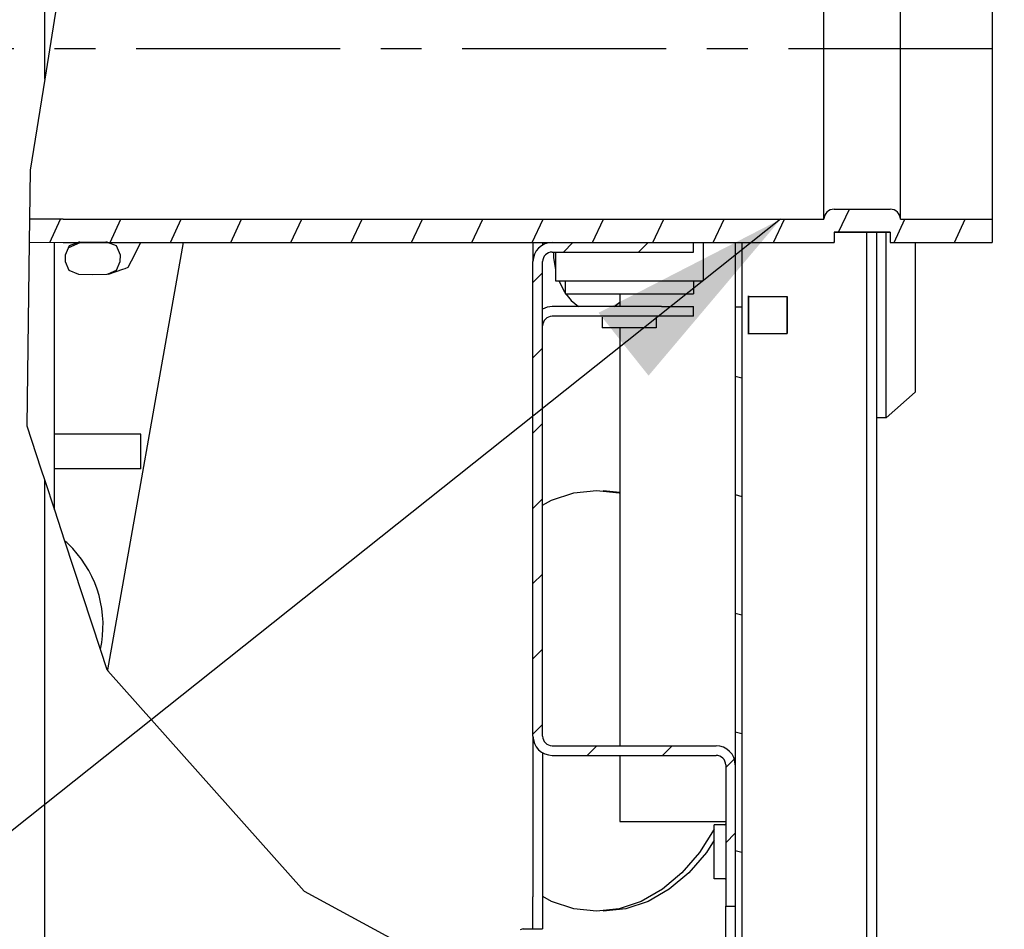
# Model space of a CAD drawing. Extents: x -156717 to 425753, y -51191 to 363295.
# Tile 295 of 502: x 139569 to 139870, y 108383 to 108661. Entities that reach past the tile are written whole.
import ezdxf

# ---------------------------------------------------------------- set-up
doc = ezdxf.new("R2010")
doc.units = 0
doc.header["$LTSCALE"] = 50
doc.linetypes.add('CENTER', pattern=[2, 1.25, -0.25, 0.25, -0.25])
doc.linetypes.add('HIDDEN', pattern=[9.525, 6.35, -3.175])
doc.layers.get('0').update_dxf_attribs({"linetype": 'CONTINUOUS'})
doc.layers.get('Defpoints').update_dxf_attribs({"linetype": 'CONTINUOUS'})
for name, color, linetype in [('DEFAULT_1', 7, 'CENTER'), ('DEFAULT_2', 8, 'HIDDEN'), ('SYMBOLES', 7, 'CONTINUOUS'), ('WL570---_TOEVOER', 3, 'CONTINUOUS')]:
    doc.layers.add(name, color=color, linetype=linetype)
doc.styles.get("Standard").update_dxf_attribs({"font": 'ARIAL.TTF'})
doc.dimstyles.new('ISO-25', dxfattribs={"dimtxt": 2.5, "dimasz": 2.5, "dimexe": 1.25, "dimexo": 0.625, "dimtad": 1, "dimtih": 1, "dimdec": 4, "dimdsep": 46, "dimtxsty": 'Standard', "dimcen": 2.5, "dimadec": 0, "dimazin": 0, "dimtfac": 1, "dimtdec": 4, "dimtmove": 0, "dimatfit": 3, "dimfxl": 0, "dimtvp": 1, "dimtolj": 1, "dimtzin": 0, "dimarcsym": 0})

# ---------------------------------------------------------------- blocks, each defined once
blk = doc.blocks.new('*D166')
at = {"layer": 'Defpoints', "color": 0, "transparency": 16777216}
for p in [(139452.3, 109040.52), (139830.86, 108215.29), (140465.86, 108215.29)]:
    blk.add_point(p, dxfattribs=at)
at = {"layer": 'WL570---_TOEVOER', "color": 0, "lineweight": -2, "transparency": 16777216}
for p, q in [((139483.55, 109040.52), (140528.36, 109040.52)), ((140465.86, 108915.52), (140465.86, 108698.13)), ((140465.86, 108340.29), (140465.86, 108507.98)), ((139862.11, 108215.29), (140528.36, 108215.29))]:
    blk.add_line(p, q, dxfattribs=at)
at = {"layer": 'WL570---_TOEVOER', "color": 0, "transparency": 16777216}
for points in [[(140445.02, 108915.52), (140486.69, 108915.52), (140465.86, 109040.52)], [(140445.02, 108340.29), (140486.69, 108340.29), (140465.86, 108215.29)]]:
    blk.add_solid(points, dxfattribs=at)
at = {"layer": 'WL570---_TOEVOER', "color": 0, "transparency": 16777216, "insert": (140465.86, 108603.06), "char_height": 125, "attachment_point": 5}
blk.add_mtext('\\A1;825', dxfattribs=at)
blk = doc.blocks.new('*D167')
at = {"layer": 'Defpoints', "color": 0, "transparency": 16777216}
for p in [(139941.39, 108652.52), (139830.86, 108215.29), (140280.91, 108215.29)]:
    blk.add_point(p, dxfattribs=at)
at = {"layer": 'WL570---_TOEVOER', "color": 0, "lineweight": -2, "transparency": 16777216}
for p, q in [((139972.64, 108652.52), (140343.41, 108652.52)), ((140280.91, 108527.52), (140280.91, 108340.29)), ((139862.11, 108215.29), (140343.41, 108215.29)), ((140280.91, 108215.29), (140280.91, 107746.58))]:
    blk.add_line(p, q, dxfattribs=at)
at = {"layer": 'WL570---_TOEVOER', "color": 0, "transparency": 16777216}
for points in [[(140260.08, 108527.52), (140301.74, 108527.52), (140280.91, 108652.52)], [(140260.08, 108340.29), (140301.74, 108340.29), (140280.91, 108215.29)]]:
    blk.add_solid(points, dxfattribs=at)
at = {"layer": 'WL570---_TOEVOER', "color": 0, "transparency": 16777216, "insert": (140185.8, 107918.44), "char_height": 125, "attachment_point": 5, "rotation": 90}
blk.add_mtext('\\A1;437', dxfattribs=at)
blk = doc.blocks.new('ENTREE_EAU_BL6', base_point=(334.926, 56.001))
at = {"layer": 'SYMBOLES', "color": 2, "linetype": 'Continuous'}
blk.add_line((351.872, 67.22), (326.314, 46.892), dxfattribs=at)
blk.add_solid([(350.227, 65.272), (351.872, 67.22), (349.604, 66.055)], dxfattribs=at)

msp = doc.modelspace()

# ---------------------------------------------------------------- linework, layer by layer
at = {"color": 3, "linetype": 'Continuous'}
for p, q in [((139576.29794, 108643.21035), (139576.29794, 110768.17835)), ((139828.39625, 108374.22938), (139828.39625, 108596.24328)), ((139831.35053, 108596.24328), (139831.35053, 108378.75927)), ((139752.56981, 108577.38515), (139752.56981, 108573.44611)), ((139752.56981, 108566.94671), (139752.56981, 108438.82957)), ((139576.29794, 108373.83548), (139576.29794, 108520.13858)), ((139752.56981, 108435.87529), (139752.56981, 108415.58926)), ((139752.56981, 108415.58926), (139781.12782, 108415.58926)), ((139781.12782, 108415.58926), (139785.06686, 108415.58926))]:
    msp.add_line(p, q, dxfattribs=at)
at = {"color": 7, "linetype": 'Continuous'}
for p, q in [((139866.80185, 108704.81296), (139866.80185, 108600.23156)), ((139584.52002, 108694.58304), (139576.29794, 108643.21035)), ((139815.21033, 108652.52226), (139815.21033, 108678.66761)), ((139838.6279, 108652.52226), (139838.6279, 108678.66761)), ((139815.21033, 108626.37691), (139815.21033, 108652.52226)), ((139838.6279, 108626.37691), (139838.6279, 108652.52226)), ((139576.29794, 108643.21035), (139571.83137, 108615.30259)), ((139815.21033, 108607.23718), (139815.21033, 108626.37691)), ((139838.6279, 108607.23718), (139838.6279, 108626.37691)), ((139571.83137, 108615.30259), (139571.63278, 108600.25094)), ((139815.21033, 108600.23156), (139815.21033, 108607.23718)), ((139838.6279, 108600.23156), (139838.6279, 108607.23718)), ((139818.31232, 108603.33355), (139835.5259, 108603.33355)), ((139571.63278, 108600.25094), (139571.53921, 108593.15913)), ((139581.97725, 108600.23156), (139571.63278, 108600.25094)), ((139581.97734, 108600.23156), (139815.21033, 108600.23156)), ((139838.6279, 108600.23156), (139866.80185, 108600.23156)), ((139866.80185, 108600.23156), (139866.80185, 108593.14129)), ((139835.5259, 108596.24328), (139818.31232, 108596.24328)), ((139818.31232, 108596.24328), (139818.31232, 108593.14129)), ((139818.31232, 108596.24328), (139835.5259, 108596.24328)), ((139834.3048, 108594.70114), (139834.3048, 108596.24328)), ((139835.5259, 108596.24328), (139835.5259, 108593.14129)), ((139571.53921, 108593.15913), (139570.79685, 108536.89387)), ((139571.53921, 108593.15913), (139581.97725, 108593.14129)), ((139579.25222, 108511.14041), (139579.25222, 108593.14595)), ((139581.97734, 108593.14129), (139581.97725, 108593.14129)), ((139581.97734, 108593.14129), (139586.50683, 108593.14129)), ((139583.77965, 108592.09032), (139582.53102, 108589.23718)), ((139586.50683, 108593.14129), (139583.77965, 108592.09032)), ((139586.75573, 108593.23721), (139586.50683, 108593.14129)), ((139586.50683, 108593.14129), (139586.75573, 108593.14129)), ((139587.02727, 108593.23564), (139586.75573, 108593.23721)), ((139586.75573, 108593.14129), (139591.03476, 108593.14129)), ((139591.03476, 108593.14311), (139587.02745, 108593.23938)), ((139595.05794, 108593.24106), (139591.03476, 108593.14311)), ((139591.03476, 108593.14129), (139595.27542, 108593.14129)), ((139595.27542, 108593.24155), (139595.05806, 108593.23858)), ((139595.53902, 108593.14129), (139595.27542, 108593.24155)), ((139595.27542, 108593.14129), (139595.52891, 108593.14129)), ((139595.52915, 108593.25081), (139595.27544, 108593.24414)), ((139595.52891, 108593.14129), (139731.88987, 108593.14129)), ((139598.25418, 108592.10866), (139595.53902, 108593.14129)), ((139595.69463, 108462.10655), (139618.79959, 108593.14129)), ((139599.49617, 108589.25953), (139598.25418, 108592.10866)), ((139602.8931, 108587.53384), (139605.74175, 108593.14129)), ((139725.98132, 108593.14129), (139725.98132, 108587.23274)), ((139728.9356, 108593.14129), (139728.9356, 108592.3497)), ((139731.88987, 108593.14129), (139775.21927, 108593.14129)), ((139731.88987, 108593.14129), (139775.21927, 108593.14129)), ((139775.21927, 108593.14129), (139818.31232, 108593.14129)), ((139775.21927, 108590.18702), (139775.21927, 108593.14129)), ((139778.17354, 108593.14129), (139778.17354, 108581.32419)), ((139788.02113, 108593.14129), (139788.02113, 108573.35379)), ((139789.99065, 108593.14129), (139789.99065, 108573.34824)), ((139834.3048, 108591.5219), (139834.3048, 108594.70114)), ((139835.5259, 108593.14129), (139866.80185, 108593.14129)), ((139843.16763, 108593.14129), (139843.16763, 108588.6114)), ((139582.53101, 108589.23718), (139582.57393, 108587.26702)), ((139599.46331, 108587.28796), (139599.49617, 108589.25953)), ((139731.88987, 108590.18702), (139775.21927, 108590.18702)), ((139732.27978, 108590.18702), (139732.27978, 108588.52632)), ((139732.87463, 108590.18702), (139732.87463, 108581.32419)), ((139834.3048, 108583.97642), (139834.3048, 108591.5219)), ((139582.57393, 108587.26702), (139583.73063, 108584.63866)), ((139598.32013, 108584.63829), (139599.46334, 108587.28796)), ((139601.86406, 108585.50822), (139602.8931, 108587.53384)), ((139725.98132, 108441.78385), (139725.98132, 108587.23274)), ((139728.9356, 108441.78385), (139728.9356, 108587.23274)), ((139732.27978, 108588.52632), (139732.85504, 108584.69964)), ((139843.16763, 108588.6114), (139843.16763, 108553.16008)), ((139583.73063, 108584.63866), (139586.60622, 108583.39962)), ((139586.60611, 108583.39712), (139591.00271, 108583.29136)), ((139591.00271, 108583.29136), (139595.48768, 108583.39923)), ((139595.48749, 108583.40314), (139595.7676, 108583.52528)), ((139595.7676, 108583.52528), (139598.32013, 108584.63829)), ((139595.82523, 108583.4103), (139600.27356, 108584.95567)), ((139600.27356, 108584.95567), (139600.91405, 108585.17818)), ((139600.91405, 108585.17818), (139601.86406, 108585.50822)), ((139732.85504, 108584.69964), (139732.87463, 108584.63741)), ((139834.3048, 108575.37041), (139834.3048, 108583.97642)), ((139732.87463, 108581.32419), (139735.82891, 108581.32419)), ((139733.91791, 108581.32419), (139733.98034, 108581.12592)), ((139733.98034, 108581.12592), (139735.6064, 108577.96139)), ((139735.82891, 108581.32419), (139735.82891, 108577.38515)), ((139735.82891, 108581.32419), (139775.21927, 108581.32419)), ((139775.21927, 108581.32419), (139775.21927, 108577.38515)), ((139775.21927, 108581.32419), (139778.17354, 108581.32419)), ((139735.6064, 108577.96139), (139735.82891, 108577.6781)), ((139735.82891, 108577.38515), (139775.21927, 108577.38515)), ((139736.05902, 108577.38515), (139737.66203, 108575.34433)), ((139737.66203, 108575.34433), (139739.98734, 108573.44611)), ((139750.88775, 108573.44611), (139752.56981, 108574.81923)), ((139792.09804, 108576.78521), (139792.09804, 108576.79327)), ((139792.09804, 108576.79327), (139792.09804, 108576.78521)), ((139792.09804, 108576.78521), (139792.09804, 108576.79327)), ((139792.09804, 108576.79327), (139792.09804, 108576.78521)), ((139792.09804, 108576.76909), (139792.09804, 108576.78521)), ((139792.09804, 108576.78521), (139792.09804, 108576.76909)), ((139792.09804, 108576.76909), (139792.09804, 108576.78521)), ((139792.09804, 108576.78521), (139792.09804, 108576.76909)), ((139792.09804, 108576.74492), (139792.09804, 108576.76909)), ((139792.09804, 108576.76909), (139792.09804, 108576.74492)), ((139792.09804, 108576.74492), (139792.09804, 108576.76909)), ((139792.09804, 108576.76909), (139792.09804, 108576.74492)), ((139792.09804, 108576.71275), (139792.09804, 108576.74492)), ((139792.09804, 108576.74492), (139792.09804, 108576.71275)), ((139792.09804, 108576.71275), (139792.09804, 108576.74492)), ((139792.09804, 108576.74492), (139792.09804, 108576.71275)), ((139792.09804, 108576.67262), (139792.09804, 108576.71275)), ((139792.09804, 108576.71275), (139792.09804, 108576.67262)), ((139792.09804, 108576.67262), (139792.09804, 108576.71275)), ((139792.09804, 108576.71275), (139792.09804, 108576.67262)), ((139792.09804, 108576.6246), (139792.09804, 108576.67262)), ((139792.09804, 108576.67262), (139792.09804, 108576.6246)), ((139792.09804, 108576.6246), (139792.09804, 108576.67262)), ((139792.09804, 108576.67262), (139792.09804, 108576.6246)), ((139792.09804, 108576.56874), (139792.09804, 108576.6246)), ((139792.09804, 108576.6246), (139792.09804, 108576.56874)), ((139792.09804, 108576.56874), (139792.09804, 108576.6246)), ((139792.09804, 108576.6246), (139792.09804, 108576.56874)), ((139792.09804, 108576.48466), (139792.09804, 108576.59734)), ((139792.09804, 108576.59734), (139792.09804, 108576.48857)), ((139792.09804, 108576.48466), (139792.09804, 108576.59734)), ((139792.09804, 108576.59734), (139792.09804, 108576.48857)), ((139792.09804, 108576.5051), (139792.09804, 108576.56874)), ((139792.09804, 108576.56874), (139792.09804, 108576.5051)), ((139792.09804, 108576.5051), (139792.09804, 108576.56874)), ((139792.09804, 108576.56874), (139792.09804, 108576.5051)), ((139792.09804, 108576.43379), (139792.09804, 108576.5051)), ((139792.09804, 108576.5051), (139792.09804, 108576.43379)), ((139792.09804, 108576.43379), (139792.09804, 108576.5051)), ((139792.09804, 108576.5051), (139792.09804, 108576.43379)), ((139792.09804, 108576.48857), (139792.09804, 108576.16638)), ((139792.09804, 108576.48857), (139792.09804, 108576.16638)), ((139792.09804, 108576.15875), (139792.09804, 108576.48466)), ((139792.09804, 108576.15875), (139792.09804, 108576.48466)), ((139792.09804, 108576.35491), (139792.09804, 108576.43379)), ((139792.09804, 108576.43379), (139792.09804, 108576.35491)), ((139792.09804, 108576.35491), (139792.09804, 108576.43379)), ((139792.09804, 108576.43379), (139792.09804, 108576.35491)), ((139792.09804, 108576.26856), (139792.09804, 108576.35491)), ((139792.09804, 108576.35491), (139792.09804, 108576.26856)), ((139792.09804, 108576.26856), (139792.09804, 108576.35491)), ((139792.09804, 108576.35491), (139792.09804, 108576.26856)), ((139792.09804, 108576.17486), (139792.09804, 108576.26856)), ((139792.09804, 108576.26856), (139792.09804, 108576.17486)), ((139792.09804, 108576.17486), (139792.09804, 108576.26856)), ((139792.09804, 108576.26856), (139792.09804, 108576.17486)), ((139792.09804, 108576.07392), (139792.09804, 108576.17486)), ((139792.09804, 108576.17486), (139792.09804, 108576.07392)), ((139792.09804, 108576.07392), (139792.09804, 108576.17486)), ((139792.09804, 108576.17486), (139792.09804, 108576.07392)), ((139792.09804, 108576.16638), (139792.09804, 108575.64306)), ((139792.09804, 108576.16638), (139792.09804, 108575.64306)), ((139792.09804, 108575.63199), (139792.09804, 108576.15875)), ((139792.09804, 108575.63199), (139792.09804, 108576.15875)), ((139792.09804, 108575.9659), (139792.09804, 108576.07392)), ((139792.09804, 108576.07392), (139792.09804, 108575.9659)), ((139792.09804, 108575.9659), (139792.09804, 108576.07392)), ((139792.09804, 108576.07392), (139792.09804, 108575.9659)), ((139792.09804, 108575.85094), (139792.09804, 108575.9659)), ((139792.09804, 108575.9659), (139792.09804, 108575.85094)), ((139792.09804, 108575.85094), (139792.09804, 108575.9659)), ((139792.09804, 108575.9659), (139792.09804, 108575.85094)), ((139792.09804, 108575.72921), (139792.09804, 108575.85094)), ((139792.09804, 108575.85094), (139792.09804, 108575.72921)), ((139792.09804, 108575.72921), (139792.09804, 108575.85094)), ((139792.09804, 108575.85094), (139792.09804, 108575.72921)), ((139792.09804, 108575.60087), (139792.09804, 108575.72921)), ((139792.09804, 108575.72921), (139792.09804, 108575.60087)), ((139792.09804, 108575.60087), (139792.09804, 108575.72921)), ((139792.09804, 108575.72921), (139792.09804, 108575.60087)), ((139792.09804, 108575.64306), (139792.09804, 108574.92445)), ((139792.09804, 108575.64306), (139792.09804, 108574.92445)), ((139792.09804, 108574.92445), (139792.09804, 108575.63199)), ((139792.09804, 108574.92445), (139792.09804, 108575.63199)), ((139792.09804, 108575.46607), (139792.09804, 108575.60087)), ((139792.09804, 108575.60087), (139792.09804, 108575.46607)), ((139792.09804, 108575.46607), (139792.09804, 108575.60087)), ((139792.09804, 108575.60087), (139792.09804, 108575.46607)), ((139792.09804, 108575.32502), (139792.09804, 108575.46607)), ((139792.09804, 108575.46607), (139792.09804, 108575.32502)), ((139792.09804, 108575.32502), (139792.09804, 108575.46607)), ((139792.09804, 108575.46607), (139792.09804, 108575.32502)), ((139792.09804, 108575.17791), (139792.09804, 108575.32502)), ((139792.09804, 108575.32502), (139792.09804, 108575.17791)), ((139792.09804, 108575.17791), (139792.09804, 108575.32502)), ((139792.09804, 108575.32502), (139792.09804, 108575.17791)), ((139792.09804, 108575.02494), (139792.09804, 108575.17791)), ((139792.09804, 108575.17791), (139792.09804, 108575.02494)), ((139792.09804, 108575.02494), (139792.09804, 108575.17791)), ((139792.09804, 108575.17791), (139792.09804, 108575.02494)), ((139792.09804, 108574.86631), (139792.09804, 108575.02494)), ((139792.09804, 108575.02494), (139792.09804, 108574.86631)), ((139792.09804, 108574.86631), (139792.09804, 108575.02494)), ((139792.09804, 108575.02494), (139792.09804, 108574.86631)), ((139792.09804, 108574.04649), (139792.09804, 108574.92445)), ((139792.09804, 108574.92445), (139792.09804, 108574.06308)), ((139792.09804, 108574.04649), (139792.09804, 108574.92445)), ((139792.09804, 108574.92445), (139792.09804, 108574.06308)), ((139792.09804, 108574.70222), (139792.09804, 108574.86631)), ((139792.09804, 108574.86631), (139792.09804, 108574.70222)), ((139792.09804, 108574.70222), (139792.09804, 108574.86631)), ((139792.09804, 108574.86631), (139792.09804, 108574.70222)), ((139792.09804, 108574.53292), (139792.09804, 108574.70222)), ((139792.09804, 108574.70222), (139792.09804, 108574.53292)), ((139792.09804, 108574.53292), (139792.09804, 108574.70222)), ((139792.09804, 108574.70222), (139792.09804, 108574.53292)), ((139792.09804, 108574.35865), (139792.09804, 108574.53292)), ((139792.09804, 108574.53292), (139792.09804, 108574.35865)), ((139792.09804, 108574.35865), (139792.09804, 108574.53292)), ((139792.09804, 108574.53292), (139792.09804, 108574.35865)), ((139792.09804, 108574.17966), (139792.09804, 108574.35865)), ((139792.09804, 108574.35865), (139792.09804, 108574.17966)), ((139792.09804, 108574.17966), (139792.09804, 108574.35865)), ((139792.09804, 108574.35865), (139792.09804, 108574.17966)), ((139792.09804, 108573.99619), (139792.09804, 108574.17966)), ((139792.09804, 108574.17966), (139792.09804, 108573.99619)), ((139792.09804, 108573.99619), (139792.09804, 108574.17966)), ((139792.09804, 108574.17966), (139792.09804, 108573.99619)), ((139792.09804, 108574.06308), (139792.09804, 108573.08068)), ((139792.09804, 108574.06308), (139792.09804, 108573.08068)), ((139792.09804, 108573.06226), (139792.09804, 108574.04649)), ((139792.09804, 108573.06226), (139792.09804, 108574.04649)), ((139792.09804, 108573.8085), (139792.09804, 108573.99619)), ((139792.09804, 108573.99619), (139792.09804, 108573.8085)), ((139792.09804, 108573.8085), (139792.09804, 108573.99619)), ((139792.09804, 108573.99619), (139792.09804, 108573.8085)), ((139803.91514, 108576.48466), (139803.91514, 108576.59734)), ((139803.91514, 108576.59734), (139803.91514, 108576.48857)), ((139803.91514, 108576.48466), (139803.91514, 108576.59734)), ((139803.91514, 108576.59734), (139803.91514, 108576.48857)), ((139803.91514, 108576.48857), (139803.91514, 108576.16638)), ((139803.91514, 108576.48857), (139803.91514, 108576.16638)), ((139803.91514, 108576.15875), (139803.91514, 108576.48466)), ((139803.91514, 108576.15875), (139803.91514, 108576.48466)), ((139803.91514, 108576.16638), (139803.91514, 108575.64306)), ((139803.91514, 108576.16638), (139803.91514, 108575.64306)), ((139803.91514, 108575.63199), (139803.91514, 108576.15875)), ((139803.91514, 108575.63199), (139803.91514, 108576.15875)), ((139803.91514, 108575.64306), (139803.91514, 108574.92445)), ((139803.91514, 108575.64306), (139803.91514, 108574.92445)), ((139803.91514, 108574.92445), (139803.91514, 108575.63199)), ((139803.91514, 108574.92445), (139803.91514, 108575.63199)), ((139803.91514, 108574.04649), (139803.91514, 108574.92445)), ((139803.91514, 108574.92445), (139803.91514, 108574.06308)), ((139803.91514, 108574.04649), (139803.91514, 108574.92445)), ((139803.91514, 108574.92445), (139803.91514, 108574.06308)), ((139803.91514, 108574.06308), (139803.91514, 108573.08068)), ((139803.91514, 108574.06308), (139803.91514, 108573.08068)), ((139803.91514, 108573.06226), (139803.91514, 108574.04649)), ((139803.91514, 108573.06226), (139803.91514, 108574.04649)), ((139834.3048, 108570.88574), (139834.3048, 108575.37041)), ((139765.37168, 108573.44611), (139731.88987, 108573.44611)), ((139765.37168, 108573.44611), (139775.21927, 108573.44611)), ((139775.21927, 108570.49184), (139775.21927, 108573.44611)), ((139788.02113, 108573.35379), (139788.02113, 108432.92102)), ((139788.02113, 108573.35379), (139789.99065, 108573.35379)), ((139789.99065, 108573.35379), (139789.99065, 108373.83548)), ((139792.09804, 108573.61681), (139792.09804, 108573.8085)), ((139792.09804, 108573.8085), (139792.09804, 108573.61681)), ((139792.09804, 108573.61681), (139792.09804, 108573.8085)), ((139792.09804, 108573.8085), (139792.09804, 108573.61681)), ((139792.09804, 108573.42137), (139792.09804, 108573.61681)), ((139792.09804, 108573.61681), (139792.09804, 108573.42137)), ((139792.09804, 108573.42137), (139792.09804, 108573.61681)), ((139792.09804, 108573.61681), (139792.09804, 108573.42137)), ((139792.09804, 108573.2224), (139792.09804, 108573.42137)), ((139792.09804, 108573.42137), (139792.09804, 108573.2224)), ((139792.09804, 108573.2224), (139792.09804, 108573.42137)), ((139792.09804, 108573.42137), (139792.09804, 108573.2224)), ((139792.09804, 108573.02016), (139792.09804, 108573.2224)), ((139792.09804, 108573.2224), (139792.09804, 108573.02016)), ((139792.09804, 108573.02016), (139792.09804, 108573.2224)), ((139792.09804, 108573.2224), (139792.09804, 108573.02016)), ((139792.09804, 108573.08068), (139792.09804, 108572.01468)), ((139792.09804, 108573.08068), (139792.09804, 108572.01468)), ((139792.09804, 108571.99513), (139792.09804, 108573.06226)), ((139792.09804, 108571.99513), (139792.09804, 108573.06226)), ((139792.09804, 108572.81489), (139792.09804, 108573.02016)), ((139792.09804, 108573.02016), (139792.09804, 108572.81489)), ((139792.09804, 108572.81489), (139792.09804, 108573.02016)), ((139792.09804, 108573.02016), (139792.09804, 108572.81489)), ((139792.09804, 108572.60699), (139792.09804, 108572.81489)), ((139792.09804, 108572.81489), (139792.09804, 108572.60699)), ((139792.09804, 108572.60699), (139792.09804, 108572.81489)), ((139792.09804, 108572.81489), (139792.09804, 108572.60699)), ((139792.09804, 108572.39684), (139792.09804, 108572.60699)), ((139792.09804, 108572.60699), (139792.09804, 108572.39684)), ((139792.09804, 108572.39684), (139792.09804, 108572.60699)), ((139792.09804, 108572.60699), (139792.09804, 108572.39684)), ((139792.09804, 108572.18485), (139792.09804, 108572.39684)), ((139792.09804, 108572.39684), (139792.09804, 108572.18485)), ((139792.09804, 108572.18485), (139792.09804, 108572.39684)), ((139792.09804, 108572.39684), (139792.09804, 108572.18485)), ((139792.09804, 108571.97144), (139792.09804, 108572.18485)), ((139792.09804, 108572.18485), (139792.09804, 108571.97144)), ((139792.09804, 108571.97144), (139792.09804, 108572.18485)), ((139792.09804, 108572.18485), (139792.09804, 108571.97144)), ((139792.09804, 108572.01468), (139792.09804, 108570.88574)), ((139792.09804, 108572.01468), (139792.09804, 108570.88574)), ((139792.09804, 108570.88574), (139792.09804, 108571.99513)), ((139792.09804, 108570.88574), (139792.09804, 108571.99513)), ((139792.09804, 108571.7569), (139792.09804, 108571.97144)), ((139792.09804, 108571.97144), (139792.09804, 108571.7569)), ((139792.09804, 108571.7569), (139792.09804, 108571.97144)), ((139792.09804, 108571.97144), (139792.09804, 108571.7569)), ((139792.09804, 108571.54119), (139792.09804, 108571.7569)), ((139792.09804, 108571.7569), (139792.09804, 108571.54119)), ((139792.09804, 108571.54119), (139792.09804, 108571.7569)), ((139792.09804, 108571.7569), (139792.09804, 108571.54119)), ((139792.09804, 108571.32419), (139792.09804, 108571.54119)), ((139792.09804, 108571.54119), (139792.09804, 108571.32419)), ((139792.09804, 108571.32419), (139792.09804, 108571.54119)), ((139792.09804, 108571.54119), (139792.09804, 108571.32419)), ((139792.09804, 108571.10575), (139792.09804, 108571.32419)), ((139792.09804, 108571.32419), (139792.09804, 108571.10575)), ((139792.09804, 108571.10575), (139792.09804, 108571.32419)), ((139792.09804, 108571.32419), (139792.09804, 108571.10575)), ((139792.09804, 108570.88574), (139792.09804, 108571.10575)), ((139792.09804, 108571.10575), (139792.09804, 108570.88574)), ((139792.09804, 108570.88574), (139792.09804, 108571.10575)), ((139792.09804, 108571.10575), (139792.09804, 108570.88574)), ((139803.91514, 108573.08068), (139803.91514, 108572.01468)), ((139803.91514, 108573.08068), (139803.91514, 108572.01468)), ((139803.91514, 108571.99513), (139803.91514, 108573.06226)), ((139803.91514, 108571.99513), (139803.91514, 108573.06226)), ((139803.91514, 108572.01468), (139803.91514, 108570.88574)), ((139803.91514, 108572.01468), (139803.91514, 108570.88574)), ((139803.91514, 108570.88574), (139803.91514, 108571.99513)), ((139803.91514, 108570.88574), (139803.91514, 108571.99513)), ((139765.37168, 108570.49184), (139731.88987, 108570.49184)), ((139747.25211, 108570.19641), (139747.25211, 108566.94671)), ((139747.25211, 108570.19641), (139747.25211, 108566.94671)), ((139763.79606, 108570.19641), (139763.79606, 108566.94671)), ((139763.79606, 108570.19641), (139763.79606, 108566.94671)), ((139775.21927, 108570.49184), (139765.37168, 108570.49184)), ((139792.09804, 108570.88574), (139792.09804, 108569.77635)), ((139792.09804, 108569.7568), (139792.09804, 108570.88574)), ((139792.09804, 108570.88574), (139792.09804, 108570.66573)), ((139792.09804, 108570.66573), (139792.09804, 108570.88574)), ((139792.09804, 108570.88574), (139792.09804, 108569.77635)), ((139792.09804, 108569.7568), (139792.09804, 108570.88574)), ((139792.09804, 108570.88574), (139792.09804, 108570.66573)), ((139792.09804, 108570.66573), (139792.09804, 108570.88574)), ((139792.09804, 108570.66573), (139792.09804, 108570.4473)), ((139792.09804, 108570.4473), (139792.09804, 108570.66573)), ((139792.09804, 108570.66573), (139792.09804, 108570.4473)), ((139792.09804, 108570.4473), (139792.09804, 108570.66573)), ((139792.09804, 108570.4473), (139792.09804, 108570.23029)), ((139792.09804, 108570.23029), (139792.09804, 108570.4473)), ((139792.09804, 108570.4473), (139792.09804, 108570.23029)), ((139792.09804, 108570.23029), (139792.09804, 108570.4473)), ((139792.09804, 108570.23029), (139792.09804, 108570.01459)), ((139792.09804, 108570.01459), (139792.09804, 108570.23029)), ((139792.09804, 108570.23029), (139792.09804, 108570.01459)), ((139792.09804, 108570.01459), (139792.09804, 108570.23029)), ((139792.09804, 108570.01459), (139792.09804, 108569.80005)), ((139792.09804, 108569.80005), (139792.09804, 108570.01459)), ((139792.09804, 108570.01459), (139792.09804, 108569.80005)), ((139792.09804, 108569.80005), (139792.09804, 108570.01459)), ((139792.09804, 108569.80005), (139792.09804, 108569.58663)), ((139792.09804, 108569.58663), (139792.09804, 108569.80005)), ((139792.09804, 108569.80005), (139792.09804, 108569.58663)), ((139792.09804, 108569.58663), (139792.09804, 108569.80005)), ((139792.09804, 108569.77635), (139792.09804, 108568.70922)), ((139792.09804, 108569.77635), (139792.09804, 108568.70922)), ((139792.09804, 108568.6908), (139792.09804, 108569.7568)), ((139792.09804, 108568.6908), (139792.09804, 108569.7568)), ((139792.09804, 108569.58663), (139792.09804, 108569.37464)), ((139792.09804, 108569.37464), (139792.09804, 108569.58663)), ((139792.09804, 108569.58663), (139792.09804, 108569.37464)), ((139792.09804, 108569.37464), (139792.09804, 108569.58663)), ((139792.09804, 108569.37464), (139792.09804, 108569.1645)), ((139792.09804, 108569.1645), (139792.09804, 108569.37464)), ((139792.09804, 108569.37464), (139792.09804, 108569.1645)), ((139792.09804, 108569.1645), (139792.09804, 108569.37464)), ((139792.09804, 108569.1645), (139792.09804, 108568.95659)), ((139792.09804, 108568.95659), (139792.09804, 108569.1645)), ((139792.09804, 108569.1645), (139792.09804, 108568.95659)), ((139792.09804, 108568.95659), (139792.09804, 108569.1645)), ((139792.09804, 108568.95659), (139792.09804, 108568.75133)), ((139792.09804, 108568.75133), (139792.09804, 108568.95659)), ((139792.09804, 108568.95659), (139792.09804, 108568.75133)), ((139792.09804, 108568.75133), (139792.09804, 108568.95659)), ((139792.09804, 108568.75133), (139792.09804, 108568.54908)), ((139792.09804, 108568.54908), (139792.09804, 108568.75133)), ((139792.09804, 108568.75133), (139792.09804, 108568.54908)), ((139792.09804, 108568.54908), (139792.09804, 108568.75133)), ((139792.09804, 108568.70922), (139792.09804, 108567.72499)), ((139792.09804, 108568.70922), (139792.09804, 108567.72499)), ((139792.09804, 108567.7084), (139792.09804, 108568.6908)), ((139792.09804, 108567.7084), (139792.09804, 108568.6908)), ((139792.09804, 108568.54908), (139792.09804, 108568.35012)), ((139792.09804, 108568.35012), (139792.09804, 108568.54908)), ((139792.09804, 108568.54908), (139792.09804, 108568.35012)), ((139792.09804, 108568.35012), (139792.09804, 108568.54908)), ((139792.09804, 108568.35012), (139792.09804, 108568.15467)), ((139792.09804, 108568.15467), (139792.09804, 108568.35012)), ((139792.09804, 108568.35012), (139792.09804, 108568.15467)), ((139792.09804, 108568.15467), (139792.09804, 108568.35012)), ((139792.09804, 108568.15467), (139792.09804, 108567.96299)), ((139792.09804, 108567.96299), (139792.09804, 108568.15467)), ((139792.09804, 108568.15467), (139792.09804, 108567.96299)), ((139792.09804, 108567.96299), (139792.09804, 108568.15467)), ((139792.09804, 108567.96299), (139792.09804, 108567.77529)), ((139792.09804, 108567.77529), (139792.09804, 108567.96299)), ((139792.09804, 108567.96299), (139792.09804, 108567.77529)), ((139792.09804, 108567.77529), (139792.09804, 108567.96299)), ((139803.91514, 108570.88574), (139803.91514, 108569.77635)), ((139803.91514, 108569.7568), (139803.91514, 108570.88574)), ((139803.91514, 108570.88574), (139803.91514, 108569.77635)), ((139803.91514, 108569.7568), (139803.91514, 108570.88574)), ((139803.91514, 108569.77635), (139803.91514, 108568.70922)), ((139803.91514, 108569.77635), (139803.91514, 108568.70922)), ((139803.91514, 108568.6908), (139803.91514, 108569.7568)), ((139803.91514, 108568.6908), (139803.91514, 108569.7568)), ((139803.91514, 108568.70922), (139803.91514, 108567.72499)), ((139803.91514, 108568.70922), (139803.91514, 108567.72499)), ((139803.91514, 108567.7084), (139803.91514, 108568.6908)), ((139803.91514, 108567.7084), (139803.91514, 108568.6908)), ((139834.3048, 108566.40108), (139834.3048, 108570.88574)), ((139750.20639, 108566.94671), (139747.25211, 108566.94671)), ((139760.84179, 108566.94671), (139750.20639, 108566.94671)), ((139763.79606, 108566.94671), (139760.84179, 108566.94671)), ((139792.09804, 108567.77529), (139792.09804, 108567.59182)), ((139792.09804, 108567.59182), (139792.09804, 108567.77529)), ((139792.09804, 108567.77529), (139792.09804, 108567.59182)), ((139792.09804, 108567.59182), (139792.09804, 108567.77529)), ((139792.09804, 108567.72499), (139792.09804, 108566.84703)), ((139792.09804, 108567.72499), (139792.09804, 108566.84703)), ((139792.09804, 108566.84703), (139792.09804, 108567.7084)), ((139792.09804, 108566.84703), (139792.09804, 108567.7084)), ((139792.09804, 108567.59182), (139792.09804, 108567.41283)), ((139792.09804, 108567.41283), (139792.09804, 108567.59182)), ((139792.09804, 108567.59182), (139792.09804, 108567.41283)), ((139792.09804, 108567.41283), (139792.09804, 108567.59182)), ((139792.09804, 108567.41283), (139792.09804, 108567.23856)), ((139792.09804, 108567.23856), (139792.09804, 108567.41283)), ((139792.09804, 108567.41283), (139792.09804, 108567.23856)), ((139792.09804, 108567.23856), (139792.09804, 108567.41283)), ((139792.09804, 108567.23856), (139792.09804, 108567.06926)), ((139792.09804, 108567.06926), (139792.09804, 108567.23856)), ((139792.09804, 108567.23856), (139792.09804, 108567.06926)), ((139792.09804, 108567.06926), (139792.09804, 108567.23856)), ((139792.09804, 108567.06926), (139792.09804, 108566.90517)), ((139792.09804, 108566.90517), (139792.09804, 108567.06926)), ((139792.09804, 108567.06926), (139792.09804, 108566.90517)), ((139792.09804, 108566.90517), (139792.09804, 108567.06926)), ((139792.09804, 108566.90517), (139792.09804, 108566.74654)), ((139792.09804, 108566.74654), (139792.09804, 108566.90517)), ((139792.09804, 108566.90517), (139792.09804, 108566.74654)), ((139792.09804, 108566.74654), (139792.09804, 108566.90517)), ((139792.09804, 108566.84703), (139792.09804, 108566.13949)), ((139792.09804, 108566.12843), (139792.09804, 108566.84703)), ((139792.09804, 108566.84703), (139792.09804, 108566.13949)), ((139792.09804, 108566.12843), (139792.09804, 108566.84703)), ((139792.09804, 108566.74654), (139792.09804, 108566.59357)), ((139792.09804, 108566.59357), (139792.09804, 108566.74654)), ((139792.09804, 108566.74654), (139792.09804, 108566.59357)), ((139792.09804, 108566.59357), (139792.09804, 108566.74654)), ((139792.09804, 108566.59357), (139792.09804, 108566.44646)), ((139792.09804, 108566.44646), (139792.09804, 108566.59357)), ((139792.09804, 108566.59357), (139792.09804, 108566.44646)), ((139792.09804, 108566.44646), (139792.09804, 108566.59357)), ((139792.09804, 108566.44646), (139792.09804, 108566.30541)), ((139792.09804, 108566.30541), (139792.09804, 108566.44646)), ((139792.09804, 108566.44646), (139792.09804, 108566.30541)), ((139792.09804, 108566.30541), (139792.09804, 108566.44646)), ((139792.09804, 108566.30541), (139792.09804, 108566.17061)), ((139792.09804, 108566.17061), (139792.09804, 108566.30541)), ((139792.09804, 108566.30541), (139792.09804, 108566.17061)), ((139792.09804, 108566.17061), (139792.09804, 108566.30541)), ((139792.09804, 108566.17061), (139792.09804, 108566.04227)), ((139792.09804, 108566.04227), (139792.09804, 108566.17061)), ((139792.09804, 108566.17061), (139792.09804, 108566.04227)), ((139792.09804, 108566.04227), (139792.09804, 108566.17061)), ((139792.09804, 108566.13949), (139792.09804, 108565.61273)), ((139792.09804, 108566.13949), (139792.09804, 108565.61273)), ((139792.09804, 108565.6051), (139792.09804, 108566.12843)), ((139792.09804, 108565.6051), (139792.09804, 108566.12843)), ((139792.09804, 108566.04227), (139792.09804, 108565.92054)), ((139792.09804, 108565.92054), (139792.09804, 108566.04227)), ((139792.09804, 108566.04227), (139792.09804, 108565.92054)), ((139792.09804, 108565.92054), (139792.09804, 108566.04227)), ((139792.09804, 108565.92054), (139792.09804, 108565.80558)), ((139792.09804, 108565.80558), (139792.09804, 108565.92054)), ((139792.09804, 108565.92054), (139792.09804, 108565.80558)), ((139792.09804, 108565.80558), (139792.09804, 108565.92054)), ((139792.09804, 108565.80558), (139792.09804, 108565.69756)), ((139792.09804, 108565.69756), (139792.09804, 108565.80558)), ((139792.09804, 108565.80558), (139792.09804, 108565.69756)), ((139792.09804, 108565.69756), (139792.09804, 108565.80558)), ((139792.09804, 108565.69756), (139792.09804, 108565.59662)), ((139792.09804, 108565.59662), (139792.09804, 108565.69756)), ((139792.09804, 108565.69756), (139792.09804, 108565.59662)), ((139792.09804, 108565.59662), (139792.09804, 108565.69756)), ((139792.09804, 108565.61273), (139792.09804, 108565.28682)), ((139792.09804, 108565.61273), (139792.09804, 108565.28682)), ((139792.09804, 108565.28292), (139792.09804, 108565.6051)), ((139792.09804, 108565.28292), (139792.09804, 108565.6051)), ((139792.09804, 108565.59662), (139792.09804, 108565.50292)), ((139792.09804, 108565.50292), (139792.09804, 108565.59662)), ((139792.09804, 108565.59662), (139792.09804, 108565.50292)), ((139792.09804, 108565.50292), (139792.09804, 108565.59662)), ((139792.09804, 108565.50292), (139792.09804, 108565.41658)), ((139792.09804, 108565.41658), (139792.09804, 108565.50292)), ((139792.09804, 108565.50292), (139792.09804, 108565.41658)), ((139792.09804, 108565.41658), (139792.09804, 108565.50292)), ((139792.09804, 108565.41658), (139792.09804, 108565.33769)), ((139792.09804, 108565.33769), (139792.09804, 108565.41658)), ((139792.09804, 108565.41658), (139792.09804, 108565.33769)), ((139792.09804, 108565.33769), (139792.09804, 108565.41658)), ((139792.09804, 108565.33769), (139792.09804, 108565.26638)), ((139792.09804, 108565.26638), (139792.09804, 108565.33769)), ((139792.09804, 108565.33769), (139792.09804, 108565.26638)), ((139792.09804, 108565.26638), (139792.09804, 108565.33769)), ((139792.09804, 108565.28682), (139792.09804, 108565.17414)), ((139792.09804, 108565.28682), (139792.09804, 108565.17414)), ((139792.09804, 108565.17414), (139792.09804, 108565.28292)), ((139792.09804, 108565.17414), (139792.09804, 108565.28292)), ((139792.09804, 108565.26638), (139792.09804, 108565.20274)), ((139792.09804, 108565.20274), (139792.09804, 108565.26638)), ((139792.09804, 108565.26638), (139792.09804, 108565.20274)), ((139792.09804, 108565.20274), (139792.09804, 108565.26638)), ((139792.09804, 108565.20274), (139792.09804, 108565.14688)), ((139792.09804, 108565.14688), (139792.09804, 108565.20274)), ((139792.09804, 108565.20274), (139792.09804, 108565.14688)), ((139792.09804, 108565.14688), (139792.09804, 108565.20274)), ((139792.09804, 108565.14688), (139792.09804, 108565.09886)), ((139792.09804, 108565.09886), (139792.09804, 108565.14688)), ((139792.09804, 108565.14688), (139792.09804, 108565.09886)), ((139792.09804, 108565.09886), (139792.09804, 108565.14688)), ((139792.09804, 108565.09886), (139792.09804, 108565.05874)), ((139792.09804, 108565.05874), (139792.09804, 108565.09886)), ((139792.09804, 108565.09886), (139792.09804, 108565.05874)), ((139792.09804, 108565.05874), (139792.09804, 108565.09886)), ((139792.09804, 108565.05874), (139792.09804, 108565.02656)), ((139792.09804, 108565.02656), (139792.09804, 108565.05874)), ((139792.09804, 108565.05874), (139792.09804, 108565.02656)), ((139792.09804, 108565.02656), (139792.09804, 108565.05874)), ((139792.09804, 108565.02656), (139792.09804, 108565.00239)), ((139792.09804, 108565.00239), (139792.09804, 108565.02656)), ((139792.09804, 108565.02656), (139792.09804, 108565.00239)), ((139792.09804, 108565.00239), (139792.09804, 108565.02656)), ((139792.09804, 108565.00239), (139792.09804, 108564.98627)), ((139792.09804, 108564.98627), (139792.09804, 108565.00239)), ((139792.09804, 108565.00239), (139792.09804, 108564.98627)), ((139792.09804, 108564.98627), (139792.09804, 108565.00239)), ((139792.09804, 108564.98627), (139792.09804, 108564.97821)), ((139792.09804, 108564.97821), (139792.09804, 108564.98627)), ((139792.09804, 108564.98627), (139792.09804, 108564.97821)), ((139792.09804, 108564.97821), (139792.09804, 108564.98627)), ((139803.91514, 108567.72499), (139803.91514, 108566.84703)), ((139803.91514, 108567.72499), (139803.91514, 108566.84703)), ((139803.91514, 108566.84703), (139803.91514, 108567.7084)), ((139803.91514, 108566.84703), (139803.91514, 108567.7084)), ((139803.91514, 108566.84703), (139803.91514, 108566.13949)), ((139803.91514, 108566.12843), (139803.91514, 108566.84703)), ((139803.91514, 108566.84703), (139803.91514, 108566.13949)), ((139803.91514, 108566.12843), (139803.91514, 108566.84703)), ((139803.91514, 108566.13949), (139803.91514, 108565.61273)), ((139803.91514, 108566.13949), (139803.91514, 108565.61273)), ((139803.91514, 108565.6051), (139803.91514, 108566.12843)), ((139803.91514, 108565.6051), (139803.91514, 108566.12843)), ((139803.91514, 108565.61273), (139803.91514, 108565.28682)), ((139803.91514, 108565.61273), (139803.91514, 108565.28682)), ((139803.91514, 108565.28292), (139803.91514, 108565.6051)), ((139803.91514, 108565.28292), (139803.91514, 108565.6051)), ((139803.91514, 108565.28682), (139803.91514, 108565.17414)), ((139803.91514, 108565.28682), (139803.91514, 108565.17414)), ((139803.91514, 108565.17414), (139803.91514, 108565.28292)), ((139803.91514, 108565.17414), (139803.91514, 108565.28292)), ((139834.3048, 108557.79506), (139834.3048, 108566.40108)), ((139834.3048, 108550.24958), (139834.3048, 108557.79506)), ((139843.16763, 108553.16008), (139843.16763, 108547.25153)), ((139834.3048, 108547.07034), (139834.3048, 108550.24958)), ((139834.3048, 108539.37346), (139843.16763, 108547.25153)), ((139834.3048, 108539.37346), (139843.16763, 108547.25153)), ((139834.3048, 108542.22116), (139834.3048, 108547.07034)), ((139834.3048, 108539.69421), (139834.3048, 108542.22116)), ((139834.3048, 108539.37346), (139831.35053, 108539.37346)), ((139834.3048, 108539.37346), (139834.3048, 108539.69421)), ((139570.79685, 108536.89387), (139575.11478, 108523.74228)), ((139605.74226, 108534.37768), (139579.25222, 108534.37768)), ((139605.74226, 108529.05998), (139605.74226, 108534.37768)), ((139605.74226, 108523.74228), (139605.74226, 108529.05998)), ((139575.11478, 108523.74228), (139576.29794, 108520.13858)), ((139605.74226, 108523.74228), (139579.25222, 108523.74228)), ((139576.29794, 108520.13858), (139579.25222, 108511.14041)), ((139738.47576, 108516.36208), (139745.43755, 108517.1179)), ((139745.43755, 108517.1179), (139747.5022, 108516.89375)), ((139747.5022, 108516.89375), (139752.39933, 108516.36208)), ((139747.52654, 108517.1179), (139752.56981, 108516.57033)), ((139728.9356, 108512.5498), (139731.67694, 108514.11223)), ((139731.67694, 108514.11223), (139738.47576, 108516.36208)), ((139752.39933, 108516.36208), (139752.56981, 108516.30566)), ((139579.25222, 108511.14041), (139582.38366, 108501.60265)), ((139582.38366, 108501.60265), (139593.27946, 108468.41609)), ((139593.27946, 108468.41609), (139595.32989, 108462.17086)), ((139595.32989, 108462.17086), (139595.64386, 108461.81865)), ((139595.64386, 108461.81865), (139595.69463, 108462.10655)), ((139595.64386, 108461.81865), (139655.85764, 108394.27067)), ((139725.98132, 108441.78385), (139725.98132, 108435.87529)), ((139731.88987, 108438.82957), (139782.11258, 108438.82957)), ((139725.98132, 108435.87529), (139725.98132, 108392.5459)), ((139728.9356, 108436.66689), (139728.9356, 108435.87529)), ((139728.9356, 108435.87529), (139728.9356, 108392.5459)), ((139731.88987, 108435.87529), (139782.11258, 108435.87529)), ((139785.06686, 108432.92102), (139785.06686, 108389.59162)), ((139788.02113, 108432.92102), (139788.02113, 108389.59162)), ((139788.02113, 108432.92102), (139788.02113, 108389.59162)), ((139784.77143, 108414.6045), (139781.52172, 108414.6045)), ((139781.52172, 108411.65022), (139781.52172, 108414.6045)), ((139784.77143, 108414.6045), (139781.52172, 108414.6045)), ((139781.52172, 108413.21392), (139777.06416, 108406.14055)), ((139781.52172, 108401.01483), (139781.52172, 108411.65022)), ((139781.52172, 108409.89906), (139779.15354, 108406.14108)), ((139777.06416, 108406.14055), (139771.67686, 108399.85762)), ((139779.15354, 108406.14108), (139773.76636, 108399.85813)), ((139771.67686, 108399.85762), (139765.67461, 108394.81141)), ((139773.76636, 108399.85813), (139767.76419, 108394.81183)), ((139781.52172, 108398.06055), (139781.52172, 108401.01483)), ((139784.77143, 108398.06055), (139781.52172, 108398.06055)), ((139784.77143, 108398.06055), (139781.52172, 108398.06055)), ((139655.85764, 108394.27067), (139688.04206, 108376.78976)), ((139765.67461, 108394.81141), (139759.19815, 108391.12016)), ((139767.76419, 108394.81183), (139761.28772, 108391.12042)), ((139725.98132, 108382.69831), (139725.98132, 108392.5459)), ((139728.9944, 108392.64907), (139728.9356, 108392.68259)), ((139728.9356, 108392.5459), (139728.9356, 108382.69831)), ((139731.67694, 108391.12016), (139728.9944, 108392.64907)), ((139738.47576, 108388.87031), (139731.67694, 108391.12016)), ((139759.19815, 108391.12016), (139752.39933, 108388.87031)), ((139761.28772, 108391.12042), (139754.48872, 108388.8704)), ((139745.43755, 108388.11448), (139738.47576, 108388.87031)), ((139747.5022, 108388.33864), (139745.43755, 108388.11448)), ((139752.39933, 108388.87031), (139747.5022, 108388.33864)), ((139754.48872, 108388.8704), (139747.52654, 108388.11448)), ((139785.06686, 108389.59162), (139788.02113, 108389.59162)), ((139785.06686, 108374.22938), (139785.06686, 108389.59162)), ((139788.02113, 108389.59162), (139788.02113, 108373.83548)), ((139723.02704, 108382.69831), (139722.09172, 108382.39422)), ((139723.02704, 108382.69831), (139725.98132, 108382.69831)), ((139725.98132, 108382.69831), (139728.9356, 108382.69831))]:
    msp.add_line(p, q, dxfattribs=at)
at = {"color": 2, "linetype": 'Continuous'}
for p, q in [((139819.69143, 108596.24328), (139822.99767, 108603.33355)), ((139577.8309, 108593.14838), (139581.13458, 108600.23314)), ((139596.32124, 108593.14129), (139599.62749, 108600.23156)), ((139614.81488, 108593.14129), (139618.12113, 108600.23156)), ((139633.30853, 108593.14129), (139636.61477, 108600.23156)), ((139651.80217, 108593.14129), (139655.10841, 108600.23156)), ((139670.29581, 108593.14129), (139673.60206, 108600.23156)), ((139688.78945, 108593.14129), (139692.0957, 108600.23156)), ((139707.28309, 108593.14129), (139710.58934, 108600.23156)), ((139725.77674, 108593.14129), (139729.08298, 108600.23156)), ((139744.27038, 108593.14129), (139747.57662, 108600.23156)), ((139762.76402, 108593.14129), (139766.07027, 108600.23156)), ((139781.25766, 108593.14129), (139784.56391, 108600.23156)), ((139799.7513, 108593.14129), (139803.05755, 108600.23156)), ((139836.73859, 108593.14129), (139840.04483, 108600.23156)), ((139855.23223, 108593.14129), (139858.53848, 108600.23156)), ((139583.50418, 108591.46087), (139587.31834, 108593.23944)), ((139738.25937, 108593.14129), (139735.30509, 108590.18702)), ((139761.34678, 108593.14129), (139758.3925, 108590.18702)), ((139818.24495, 108593.14129), (139818.31232, 108593.28577)), ((139728.9356, 108583.81752), (139725.98132, 108580.86325)), ((139728.9356, 108560.73011), (139725.98132, 108557.77583)), ((139788.02113, 108552.17468), (139789.99065, 108551.64695)), ((139728.9356, 108537.6427), (139725.98132, 108534.68842)), ((139728.9356, 108514.55528), (139725.98132, 108511.601)), ((139788.02113, 108515.80882), (139789.99065, 108515.28109)), ((139728.9356, 108491.46787), (139725.98132, 108488.51359)), ((139788.02113, 108479.44296), (139789.99065, 108478.91523)), ((139728.9356, 108468.38045), (139725.98132, 108465.42617)), ((139728.9356, 108445.29304), (139725.98132, 108442.33876)), ((139788.02113, 108443.07711), (139789.99065, 108442.54938)), ((139745.55954, 108438.82957), (139742.60527, 108435.87529)), ((139768.64696, 108438.82957), (139765.69268, 108435.87529)), ((139787.55721, 108434.6524), (139785.06686, 108432.16205)), ((139788.02113, 108412.02891), (139785.06686, 108409.07464)), ((139788.02113, 108406.71125), (139789.99065, 108406.18352))]:
    msp.add_line(p, q, dxfattribs=at)
at = {"color": 7, "linetype": 'Continuous'}
for centre, radius, start, end in [((139818.31232, 108600.23156), 3.10199, 90, 180), ((139835.5259, 108600.23156), 3.10199, 0, 90), ((139731.88987, 108587.23274), 5.90855, 90, 180), ((139731.88987, 108587.23274), 2.95428, 90, 180), ((139731.88987, 108567.53756), 5.90855, 90, 120), ((139731.88987, 108567.53756), 2.95428, 90, 180), ((139559.78848, 108475.75803), 34.39271, 43.182086, 48.8377735), ((139559.78848, 108475.75803), 34.39271, 347.6351375, 43.182086), ((139731.88987, 108441.78385), 5.90855, 180, 270), ((139731.88987, 108441.78385), 2.95428, 180, 270), ((139782.11258, 108432.92102), 5.90855, 0, 90), ((139782.11258, 108432.92102), 2.95428, 0, 90), ((139784.77143, 108414.89993), 0.29543, 270, 0), ((139784.77143, 108414.89993), 0.29543, 270, 0), ((139784.77143, 108397.76512), 0.29543, 0, 90), ((139784.77143, 108397.76512), 0.29543, 0, 90)]:
    msp.add_arc(centre, radius, start, end, dxfattribs=at)
at = {"layer": 'DEFAULT_1', "color": 2, "linetype": 'CENTER'}
msp.add_line((139966.8271, 108652.52226), (139442.45786, 108652.52226), dxfattribs=at)
at = {"layer": 'DEFAULT_2', "color": 8, "linetype": 'HIDDEN'}
for p, q in [((139792.09804, 108576.59734), (139803.91514, 108576.59734)), ((139792.09804, 108576.59734), (139803.91514, 108576.59734)), ((139792.09804, 108565.17414), (139803.91514, 108565.17414)), ((139792.09804, 108565.17414), (139803.91514, 108565.17414))]:
    msp.add_line(p, q, dxfattribs=at)

# ---------------------------------------------------------------- block references
at = {"layer": 'SYMBOLES', "color": 2, "linetype": 'Continuous', "xscale": 24.6189733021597, "yscale": 24.6189733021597, "zscale": 24.618973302}
msp.add_blockref('ENTREE_EAU_BL6', (139384.73404, 108324.03808), dxfattribs=at)

# ---------------------------------------------------------------- dimensions: what is measured, and where the dimension line sits
at = {"layer": 'WL570---_TOEVOER'}
for base, p1, picture, middle in [((140465.85516, 108215.28929), (139452.29913, 109040.51728), '*D166', (140465.85516, 108603.05597)), ((140280.91145, 108215.28929), (139941.38749, 108652.52226), '*D167', (140280.91145, 107918.43561))]:
    dim = msp.add_linear_dim(base=base, p1=p1, p2=(139830.85815, 108215.28929), angle=270, dimstyle='ISO-25', override={"dimscale": 50, "dimdec": 0}, dxfattribs=at)
    dim.commit()
    dim.dimension.update_dxf_attribs({"geometry": picture, "text_midpoint": middle, "dimtype": 160})

doc.saveas('drawing.dxf')
